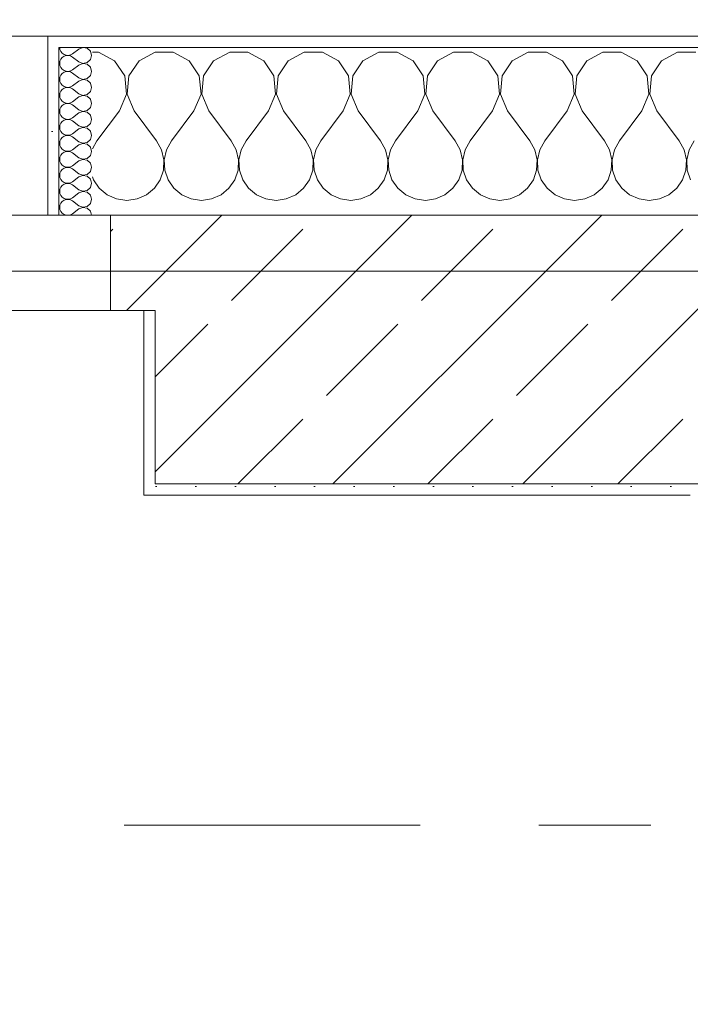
# Model space of a CAD drawing. Header units: metres. Extents: x -4 to 100, y -11 to 17.
# Tile 566 of 656: x 50.171 to 50.77, y 12.99 to 13.87. Entities that reach past the tile are written whole.
import ezdxf

# ---------------------------------------------------------------- set-up
doc = ezdxf.new("R2010")
doc.units = ezdxf.units.M
doc.header["$MEASUREMENT"] = 0
doc.linetypes.add('Strichlinie doppelt', pattern=[0.546806, 0.264583, -0.105833, 0.070556, -0.105833])
doc.linetypes.add('Wipeout_Contour', pattern=[1, 0, -1])
for name, color, linetype in [('152 - Bemaßung_ Beschriftung.Ausbau', 7, 'Continuous'), ('451 - Universal.Achsen Raster', 7, 'Continuous'), ('604 - Struktur.Wand Aussen', 7, 'Continuous'), ('610 - Struktur.Treppe_ Rampe', 7, 'Continuous'), ('613 - Struktur.Fassade', 7, 'Continuous')]:
    doc.layers.add(name, color=color, linetype=linetype)
doc.styles.add('ERSTELLTER_STIL_2', font='txt')
doc.dimstyles.new('ERSTELLTER_STIL__5', dxfattribs={"dimtxt": 0.1, "dimasz": 0.0532, "dimexe": 0.18, "dimexo": 0.0625, "dimgap": 0, "dimtad": 1, "dimtih": 1, "dimtoh": 1, "dimzin": 0, "dimdsep": 46, "dimtxsty": 'ERSTELLTER_STIL_2', "dimblk": 'ARROWHEAD_2', "dimblk1": 'ARROWHEAD_2', "dimblk2": 'ARROWHEAD_2', "dimcen": 0.09, "dimse1": 1, "dimse2": 1, "dimclrd": 7, "dimclre": 7, "dimclrt": 7, "dimazin": 0, "dimtfac": 1, "dimtdec": 4, "dimtmove": 0, "dimatfit": 3, "dimfxl": 1, "dimtolj": 1, "dimtzin": 0, "dimarcsym": 0})
doc.dimstyles.new('ERSTELLTER_STIL__7', dxfattribs={"dimtxt": 0.18, "dimasz": 0.00912, "dimexe": 0.18, "dimexo": 0.0625, "dimgap": 0, "dimtad": 0, "dimtih": 1, "dimtoh": 1, "dimdec": 4, "dimzin": 0, "dimdsep": 46, "dimcen": 0.09, "dimadec": 0, "dimazin": 0, "dimtfac": 1, "dimtdec": 4, "dimtmove": 0, "dimatfit": 3, "dimldrblk": 'ARROWHEAD_11', "dimfxl": 1, "dimtolj": 1, "dimtzin": 0, "dimarcsym": 0})
pattern_1 = [(0, (0, 0), (0, 0.08660254), [0, -0.05]), (0, (0.025, 0.0433), (0, 0.08660254), [0, -0.05])]
pattern_2 = [(45, (0, 0), (-0.01767767, 0.01767767), [0, -0.025])]

# ---------------------------------------------------------------- blocks, each defined once
blk = doc.blocks.new('*X76')
at = {"layer": '604 - Struktur.Wand Aussen', "color": 7, "linetype": 'Continuous', "lineweight": 5}
for p, q in [((50.24145, 13.84066), (50.23599, 13.84066)), ((50.25576, 13.83299), (50.24145, 13.84066)), ((50.29188, 13.84066), (50.27757, 13.83299)), ((50.30812, 13.84066), (50.29188, 13.84066)), ((50.32243, 13.83299), (50.30812, 13.84066)), ((50.35855, 13.84066), (50.34424, 13.83299)), ((50.37479, 13.84066), (50.35855, 13.84066)), ((50.3891, 13.83299), (50.37479, 13.84066)), ((50.42521, 13.84066), (50.4109, 13.83299)), ((50.44145, 13.84066), (50.42521, 13.84066)), ((50.45576, 13.83299), (50.44145, 13.84066)), ((50.49188, 13.84066), (50.47757, 13.83299)), ((50.50812, 13.84066), (50.49188, 13.84066)), ((50.52243, 13.83299), (50.50812, 13.84066)), ((50.55855, 13.84066), (50.54424, 13.83299)), ((50.57479, 13.84066), (50.55855, 13.84066)), ((50.5891, 13.83299), (50.57479, 13.84066)), ((50.62521, 13.84066), (50.6109, 13.83299)), ((50.64145, 13.84066), (50.62521, 13.84066)), ((50.65576, 13.83299), (50.64145, 13.84066)), ((50.69188, 13.84066), (50.67757, 13.83299)), ((50.70812, 13.84066), (50.69188, 13.84066)), ((50.72243, 13.83299), (50.70812, 13.84066)), ((50.75855, 13.84066), (50.74424, 13.83299)), ((50.77479, 13.84066), (50.75855, 13.84066)), ((50.26475, 13.81947), (50.25576, 13.83299)), ((50.27757, 13.83299), (50.26858, 13.81947)), ((50.33142, 13.81947), (50.32243, 13.83299)), ((50.34424, 13.83299), (50.33525, 13.81947)), ((50.39808, 13.81947), (50.3891, 13.83299)), ((50.4109, 13.83299), (50.40192, 13.81947)), ((50.46475, 13.81947), (50.45576, 13.83299)), ((50.47757, 13.83299), (50.46858, 13.81947)), ((50.53142, 13.81947), (50.52243, 13.83299)), ((50.54424, 13.83299), (50.53525, 13.81947)), ((50.59808, 13.81947), (50.5891, 13.83299)), ((50.6109, 13.83299), (50.60192, 13.81947)), ((50.66475, 13.81947), (50.65576, 13.83299)), ((50.67757, 13.83299), (50.66858, 13.81947)), ((50.73142, 13.81947), (50.72243, 13.83299)), ((50.74424, 13.83299), (50.73525, 13.81947)), ((50.26629, 13.8033), (50.26475, 13.81947)), ((50.26858, 13.81947), (50.26705, 13.8033)), ((50.33295, 13.8033), (50.33142, 13.81947)), ((50.33525, 13.81947), (50.33371, 13.8033)), ((50.39962, 13.8033), (50.39808, 13.81947)), ((50.40192, 13.81947), (50.40038, 13.8033)), ((50.46629, 13.8033), (50.46475, 13.81947)), ((50.46858, 13.81947), (50.46705, 13.8033)), ((50.53295, 13.8033), (50.53142, 13.81947)), ((50.53525, 13.81947), (50.53371, 13.8033)), ((50.59962, 13.8033), (50.59808, 13.81947)), ((50.60192, 13.81947), (50.60038, 13.8033)), ((50.66629, 13.8033), (50.66475, 13.81947)), ((50.66858, 13.81947), (50.66705, 13.8033)), ((50.73295, 13.8033), (50.73142, 13.81947)), ((50.73525, 13.81947), (50.73371, 13.8033)), ((50.26, 13.78833), (50.26629, 13.8033)), ((50.26705, 13.8033), (50.27333, 13.78833)), ((50.32667, 13.78833), (50.33295, 13.8033)), ((50.33371, 13.8033), (50.34, 13.78833)), ((50.39333, 13.78833), (50.39962, 13.8033)), ((50.40038, 13.8033), (50.40667, 13.78833)), ((50.46, 13.78833), (50.46629, 13.8033)), ((50.46705, 13.8033), (50.47333, 13.78833)), ((50.52667, 13.78833), (50.53295, 13.8033)), ((50.53371, 13.8033), (50.54, 13.78833)), ((50.59333, 13.78833), (50.59962, 13.8033)), ((50.60038, 13.8033), (50.60667, 13.78833)), ((50.66, 13.78833), (50.66629, 13.8033)), ((50.66705, 13.8033), (50.67333, 13.78833)), ((50.72667, 13.78833), (50.73295, 13.8033)), ((50.73371, 13.8033), (50.74, 13.78833)), ((50.26, 13.78833), (50.24, 13.76167)), ((50.27333, 13.78833), (50.29333, 13.76167)), ((50.32667, 13.78833), (50.30667, 13.76167)), ((50.34, 13.78833), (50.36, 13.76167)), ((50.39333, 13.78833), (50.37333, 13.76167)), ((50.40667, 13.78833), (50.42667, 13.76167)), ((50.46, 13.78833), (50.44, 13.76167)), ((50.47333, 13.78833), (50.49333, 13.76167)), ((50.52667, 13.78833), (50.50667, 13.76167)), ((50.54, 13.78833), (50.56, 13.76167)), ((50.59333, 13.78833), (50.57333, 13.76167)), ((50.60667, 13.78833), (50.62667, 13.76167)), ((50.66, 13.78833), (50.64, 13.76167)), ((50.67333, 13.78833), (50.69333, 13.76167)), ((50.72667, 13.78833), (50.70667, 13.76167)), ((50.74, 13.78833), (50.76, 13.76167)), ((50.24, 13.76167), (50.23599, 13.75441)), ((50.29778, 13.75362), (50.29333, 13.76167)), ((50.30667, 13.76167), (50.30222, 13.75362)), ((50.36445, 13.75362), (50.36, 13.76167)), ((50.37333, 13.76167), (50.36888, 13.75362)), ((50.43112, 13.75362), (50.42667, 13.76167)), ((50.44, 13.76167), (50.43555, 13.75362)), ((50.49778, 13.75362), (50.49333, 13.76167)), ((50.50667, 13.76167), (50.50222, 13.75362)), ((50.56445, 13.75362), (50.56, 13.76167)), ((50.57333, 13.76167), (50.56888, 13.75362)), ((50.63112, 13.75362), (50.62667, 13.76167)), ((50.64, 13.76167), (50.63555, 13.75362)), ((50.69778, 13.75362), (50.69333, 13.76167)), ((50.70667, 13.76167), (50.70222, 13.75362)), ((50.76445, 13.75362), (50.76, 13.76167)), ((50.77333, 13.76167), (50.76888, 13.75362)), ((50.29987, 13.74466), (50.29778, 13.75362)), ((50.30222, 13.75362), (50.30013, 13.74466)), ((50.36653, 13.74466), (50.36445, 13.75362)), ((50.36888, 13.75362), (50.3668, 13.74466)), ((50.4332, 13.74466), (50.43112, 13.75362)), ((50.43555, 13.75362), (50.43347, 13.74466)), ((50.49987, 13.74466), (50.49778, 13.75362)), ((50.50222, 13.75362), (50.50013, 13.74466)), ((50.56653, 13.74466), (50.56445, 13.75362)), ((50.56888, 13.75362), (50.5668, 13.74466)), ((50.6332, 13.74466), (50.63112, 13.75362)), ((50.63555, 13.75362), (50.63347, 13.74466)), ((50.69987, 13.74466), (50.69778, 13.75362)), ((50.70222, 13.75362), (50.70013, 13.74466)), ((50.76653, 13.74466), (50.76445, 13.75362)), ((50.76888, 13.75362), (50.7668, 13.74466)), ((50.29942, 13.73547), (50.29987, 13.74466)), ((50.30013, 13.74466), (50.30058, 13.73547)), ((50.36609, 13.73547), (50.36653, 13.74466)), ((50.3668, 13.74466), (50.36725, 13.73547)), ((50.43275, 13.73547), (50.4332, 13.74466)), ((50.43347, 13.74466), (50.43391, 13.73547)), ((50.49942, 13.73547), (50.49987, 13.74466)), ((50.50013, 13.74466), (50.50058, 13.73547)), ((50.56609, 13.73547), (50.56653, 13.74466)), ((50.5668, 13.74466), (50.56725, 13.73547)), ((50.63275, 13.73547), (50.6332, 13.74466)), ((50.63347, 13.74466), (50.63391, 13.73547)), ((50.69942, 13.73547), (50.69987, 13.74466)), ((50.70013, 13.74466), (50.70058, 13.73547)), ((50.76609, 13.73547), (50.76653, 13.74466)), ((50.7668, 13.74466), (50.76725, 13.73547)), ((50.29648, 13.72676), (50.29942, 13.73547)), ((50.30058, 13.73547), (50.30352, 13.72676)), ((50.36315, 13.72676), (50.36609, 13.73547)), ((50.36725, 13.73547), (50.37019, 13.72676)), ((50.42981, 13.72676), (50.43275, 13.73547)), ((50.43391, 13.73547), (50.43685, 13.72676)), ((50.49648, 13.72676), (50.49942, 13.73547)), ((50.50058, 13.73547), (50.50352, 13.72676)), ((50.56315, 13.72676), (50.56609, 13.73547)), ((50.56725, 13.73547), (50.57019, 13.72676)), ((50.62981, 13.72676), (50.63275, 13.73547)), ((50.63391, 13.73547), (50.63685, 13.72676)), ((50.69648, 13.72676), (50.69942, 13.73547)), ((50.70058, 13.73547), (50.70352, 13.72676)), ((50.76315, 13.72676), (50.76609, 13.73547)), ((50.76725, 13.73547), (50.77019, 13.72676)), ((50.23599, 13.72932), (50.23685, 13.72676)), ((50.23685, 13.72676), (50.24206, 13.71918)), ((50.29127, 13.71918), (50.29648, 13.72676)), ((50.30352, 13.72676), (50.30873, 13.71918)), ((50.35794, 13.71918), (50.36315, 13.72676)), ((50.37019, 13.72676), (50.37539, 13.71918)), ((50.42461, 13.71918), (50.42981, 13.72676)), ((50.43685, 13.72676), (50.44206, 13.71918)), ((50.49127, 13.71918), (50.49648, 13.72676)), ((50.50352, 13.72676), (50.50873, 13.71918)), ((50.55794, 13.71918), (50.56315, 13.72676)), ((50.57019, 13.72676), (50.57539, 13.71918)), ((50.62461, 13.71918), (50.62981, 13.72676)), ((50.63685, 13.72676), (50.64206, 13.71918)), ((50.69127, 13.71918), (50.69648, 13.72676)), ((50.70352, 13.72676), (50.70873, 13.71918)), ((50.75794, 13.71918), (50.76315, 13.72676)), ((50.24206, 13.71918), (50.24914, 13.71331)), ((50.28419, 13.71331), (50.29127, 13.71918)), ((50.30873, 13.71918), (50.31581, 13.71331)), ((50.35086, 13.71331), (50.35794, 13.71918)), ((50.37539, 13.71918), (50.38248, 13.71331)), ((50.41752, 13.71331), (50.42461, 13.71918)), ((50.44206, 13.71918), (50.44914, 13.71331)), ((50.48419, 13.71331), (50.49127, 13.71918)), ((50.50873, 13.71918), (50.51581, 13.71331)), ((50.55086, 13.71331), (50.55794, 13.71918)), ((50.57539, 13.71918), (50.58248, 13.71331)), ((50.61752, 13.71331), (50.62461, 13.71918)), ((50.64206, 13.71918), (50.64914, 13.71331)), ((50.68419, 13.71331), (50.69127, 13.71918)), ((50.70873, 13.71918), (50.71581, 13.71331)), ((50.75086, 13.71331), (50.75794, 13.71918)), ((50.24914, 13.71331), (50.25756, 13.7096)), ((50.25756, 13.7096), (50.26667, 13.70833)), ((50.26667, 13.70833), (50.27578, 13.7096)), ((50.27578, 13.7096), (50.28419, 13.71331)), ((50.31581, 13.71331), (50.32422, 13.7096)), ((50.32422, 13.7096), (50.33333, 13.70833)), ((50.33333, 13.70833), (50.34244, 13.7096)), ((50.34244, 13.7096), (50.35086, 13.71331)), ((50.38248, 13.71331), (50.39089, 13.7096)), ((50.39089, 13.7096), (50.4, 13.70833)), ((50.4, 13.70833), (50.40911, 13.7096)), ((50.40911, 13.7096), (50.41752, 13.71331)), ((50.44914, 13.71331), (50.45756, 13.7096)), ((50.45756, 13.7096), (50.46667, 13.70833)), ((50.46667, 13.70833), (50.47578, 13.7096)), ((50.47578, 13.7096), (50.48419, 13.71331)), ((50.51581, 13.71331), (50.52422, 13.7096)), ((50.52422, 13.7096), (50.53333, 13.70833)), ((50.53333, 13.70833), (50.54244, 13.7096)), ((50.54244, 13.7096), (50.55086, 13.71331)), ((50.58248, 13.71331), (50.59089, 13.7096)), ((50.59089, 13.7096), (50.6, 13.70833)), ((50.6, 13.70833), (50.60911, 13.7096)), ((50.60911, 13.7096), (50.61752, 13.71331)), ((50.64914, 13.71331), (50.65756, 13.7096)), ((50.65756, 13.7096), (50.66667, 13.70833)), ((50.66667, 13.70833), (50.67578, 13.7096)), ((50.67578, 13.7096), (50.68419, 13.71331)), ((50.71581, 13.71331), (50.72422, 13.7096)), ((50.72422, 13.7096), (50.73333, 13.70833)), ((50.73333, 13.70833), (50.74244, 13.7096)), ((50.74244, 13.7096), (50.75086, 13.71331))]:
    blk.add_line(p, q, dxfattribs=at)
blk = doc.blocks.new('*X110')
at = {"layer": '604 - Struktur.Wand Aussen', "color": 7, "linetype": 'Continuous', "lineweight": 5}
for p, q in [((50.2067, 13.845), (50.20698, 13.84305)), ((50.20698, 13.84305), (50.20777, 13.84124)), ((50.20777, 13.84124), (50.20903, 13.83973)), ((50.20903, 13.83973), (50.21065, 13.83861)), ((50.21641, 13.83833), (50.21813, 13.83929)), ((50.22385, 13.84357), (50.21813, 13.83929)), ((50.22749, 13.84497), (50.22385, 13.84357)), ((50.23133, 13.84425), (50.22749, 13.84497)), ((50.23421, 13.84161), (50.23133, 13.84425)), ((50.23527, 13.83786), (50.23421, 13.84161)), ((50.20698, 13.83267), (50.2067, 13.83071)), ((50.2067, 13.83071), (50.20698, 13.82876)), ((50.20777, 13.83447), (50.20698, 13.83267)), ((50.20903, 13.83599), (50.20777, 13.83447)), ((50.21065, 13.8371), (50.20903, 13.83599)), ((50.21065, 13.83861), (50.21252, 13.83798)), ((50.21252, 13.83773), (50.21065, 13.8371)), ((50.21252, 13.83798), (50.21449, 13.83789)), ((50.21449, 13.83783), (50.21252, 13.83773)), ((50.21449, 13.83789), (50.21641, 13.83833)), ((50.21641, 13.83738), (50.21449, 13.83783)), ((50.21813, 13.83643), (50.21641, 13.83738)), ((50.22385, 13.83214), (50.21813, 13.83643)), ((50.22385, 13.83214), (50.22749, 13.83074)), ((50.22749, 13.83069), (50.22385, 13.82929)), ((50.22749, 13.83074), (50.23133, 13.83147)), ((50.23133, 13.82996), (50.22749, 13.83069)), ((50.23133, 13.83147), (50.23421, 13.8341)), ((50.23421, 13.8341), (50.23527, 13.83786)), ((50.20698, 13.82876), (50.20777, 13.82696)), ((50.20777, 13.82696), (50.20903, 13.82544)), ((50.20903, 13.8217), (50.20777, 13.82018)), ((50.20903, 13.82544), (50.21065, 13.82433)), ((50.21065, 13.82282), (50.20903, 13.8217)), ((50.21065, 13.82433), (50.21252, 13.8237)), ((50.21252, 13.82345), (50.21065, 13.82282)), ((50.21252, 13.8237), (50.21449, 13.8236)), ((50.21449, 13.82354), (50.21252, 13.82345)), ((50.21449, 13.8236), (50.21641, 13.82405)), ((50.21641, 13.8231), (50.21449, 13.82354)), ((50.21641, 13.82405), (50.21813, 13.825)), ((50.21813, 13.82214), (50.21641, 13.8231)), ((50.22385, 13.82929), (50.21813, 13.825)), ((50.22385, 13.81786), (50.21813, 13.82214)), ((50.23421, 13.82733), (50.23133, 13.82996)), ((50.23527, 13.82357), (50.23421, 13.82733)), ((50.23421, 13.81982), (50.23527, 13.82357)), ((50.20698, 13.81838), (50.2067, 13.81643)), ((50.2067, 13.81643), (50.20698, 13.81448)), ((50.20777, 13.82018), (50.20698, 13.81838)), ((50.20698, 13.81448), (50.20777, 13.81267)), ((50.22385, 13.815), (50.21813, 13.81071)), ((50.22385, 13.81786), (50.22749, 13.81646)), ((50.22749, 13.8164), (50.22385, 13.815)), ((50.22749, 13.81646), (50.23133, 13.81718)), ((50.23133, 13.81567), (50.22749, 13.8164)), ((50.23133, 13.81718), (50.23421, 13.81982)), ((50.23421, 13.81304), (50.23133, 13.81567)), ((50.23527, 13.80929), (50.23421, 13.81304)), ((50.20698, 13.80409), (50.2067, 13.80214)), ((50.20777, 13.8059), (50.20698, 13.80409)), ((50.20777, 13.81267), (50.20903, 13.81116)), ((50.20903, 13.80742), (50.20777, 13.8059)), ((50.20903, 13.81116), (50.21065, 13.81004)), ((50.21065, 13.80853), (50.20903, 13.80742)), ((50.21065, 13.81004), (50.21252, 13.80941)), ((50.21252, 13.80916), (50.21065, 13.80853)), ((50.21252, 13.80941), (50.21449, 13.80931)), ((50.21449, 13.80926), (50.21252, 13.80916)), ((50.21449, 13.80931), (50.21641, 13.80976)), ((50.21641, 13.80881), (50.21449, 13.80926)), ((50.21641, 13.80976), (50.21813, 13.81071)), ((50.21813, 13.80786), (50.21641, 13.80881)), ((50.22385, 13.80357), (50.21813, 13.80786)), ((50.23133, 13.8029), (50.23421, 13.80553)), ((50.23421, 13.80553), (50.23527, 13.80929)), ((50.2067, 13.80214), (50.20698, 13.80019)), ((50.20698, 13.80019), (50.20777, 13.79839)), ((50.20777, 13.79839), (50.20903, 13.79687)), ((50.20903, 13.79687), (50.21065, 13.79575)), ((50.21065, 13.79575), (50.21252, 13.79512)), ((50.21449, 13.79503), (50.21641, 13.79547)), ((50.21641, 13.79547), (50.21813, 13.79643)), ((50.22385, 13.80071), (50.21813, 13.79643)), ((50.22385, 13.80357), (50.22749, 13.80217)), ((50.22749, 13.80211), (50.22385, 13.80071)), ((50.22749, 13.80217), (50.23133, 13.8029)), ((50.23133, 13.80139), (50.22749, 13.80211)), ((50.23421, 13.79876), (50.23133, 13.80139)), ((50.23527, 13.795), (50.23421, 13.79876)), ((50.20698, 13.78981), (50.2067, 13.78786)), ((50.2067, 13.78786), (50.20698, 13.78591)), ((50.20777, 13.79161), (50.20698, 13.78981)), ((50.20903, 13.79313), (50.20777, 13.79161)), ((50.21065, 13.79425), (50.20903, 13.79313)), ((50.21252, 13.79488), (50.21065, 13.79425)), ((50.21252, 13.79512), (50.21449, 13.79503)), ((50.21449, 13.79497), (50.21252, 13.79488)), ((50.21641, 13.79453), (50.21449, 13.79497)), ((50.21813, 13.79357), (50.21641, 13.79453)), ((50.22385, 13.78929), (50.21813, 13.79357)), ((50.22385, 13.78929), (50.22749, 13.78789)), ((50.22749, 13.78783), (50.22385, 13.78643)), ((50.22749, 13.78789), (50.23133, 13.78861)), ((50.23133, 13.7871), (50.22749, 13.78783)), ((50.23133, 13.78861), (50.23421, 13.79124)), ((50.23421, 13.78447), (50.23133, 13.7871)), ((50.23421, 13.79124), (50.23527, 13.795)), ((50.20698, 13.78591), (50.20777, 13.7841)), ((50.20777, 13.7841), (50.20903, 13.78258)), ((50.20903, 13.77884), (50.20777, 13.77733)), ((50.20903, 13.78258), (50.21065, 13.78147)), ((50.21065, 13.77996), (50.20903, 13.77884)), ((50.21065, 13.78147), (50.21252, 13.78084)), ((50.21252, 13.78059), (50.21065, 13.77996)), ((50.21252, 13.78084), (50.21449, 13.78074)), ((50.21449, 13.78069), (50.21252, 13.78059)), ((50.21449, 13.78074), (50.21641, 13.78119)), ((50.21641, 13.78024), (50.21449, 13.78069)), ((50.21641, 13.78119), (50.21813, 13.78214)), ((50.21813, 13.77929), (50.21641, 13.78024)), ((50.22385, 13.78643), (50.21813, 13.78214)), ((50.22385, 13.775), (50.21813, 13.77929)), ((50.23527, 13.78071), (50.23421, 13.78447)), ((50.23421, 13.77696), (50.23527, 13.78071)), ((50.20698, 13.77552), (50.2067, 13.77357)), ((50.2067, 13.77357), (50.20698, 13.77162)), ((50.20777, 13.77733), (50.20698, 13.77552)), ((50.20698, 13.77162), (50.20777, 13.76982)), ((50.20777, 13.76982), (50.20903, 13.7683)), ((50.22385, 13.77214), (50.21813, 13.76786)), ((50.22385, 13.775), (50.22749, 13.7736)), ((50.22749, 13.77354), (50.22385, 13.77214)), ((50.22749, 13.7736), (50.23133, 13.77433)), ((50.23133, 13.77282), (50.22749, 13.77354)), ((50.23133, 13.77433), (50.23421, 13.77696)), ((50.23421, 13.77018), (50.23133, 13.77282)), ((50.23527, 13.76643), (50.23421, 13.77018)), ((50.20698, 13.76124), (50.2067, 13.75929)), ((50.20777, 13.76304), (50.20698, 13.76124)), ((50.20903, 13.76456), (50.20777, 13.76304)), ((50.20903, 13.7683), (50.21065, 13.76718)), ((50.21065, 13.76567), (50.20903, 13.76456)), ((50.21065, 13.76718), (50.21252, 13.76655)), ((50.21252, 13.7663), (50.21065, 13.76567)), ((50.21252, 13.76655), (50.21449, 13.76646)), ((50.21449, 13.7664), (50.21252, 13.7663)), ((50.21449, 13.76646), (50.21641, 13.7669)), ((50.21641, 13.76595), (50.21449, 13.7664)), ((50.21641, 13.7669), (50.21813, 13.76786)), ((50.21813, 13.765), (50.21641, 13.76595)), ((50.22385, 13.76071), (50.21813, 13.765)), ((50.22385, 13.76071), (50.22749, 13.75931)), ((50.23133, 13.76004), (50.23421, 13.76267)), ((50.23421, 13.76267), (50.23527, 13.76643)), ((50.2067, 13.75929), (50.20698, 13.75733)), ((50.20698, 13.75733), (50.20777, 13.75553)), ((50.20777, 13.75553), (50.20903, 13.75401)), ((50.20903, 13.75401), (50.21065, 13.7529)), ((50.21065, 13.75139), (50.20903, 13.75027)), ((50.21065, 13.7529), (50.21252, 13.75227)), ((50.21252, 13.75202), (50.21065, 13.75139)), ((50.21252, 13.75227), (50.21449, 13.75217)), ((50.21449, 13.75211), (50.21252, 13.75202)), ((50.21449, 13.75217), (50.21641, 13.75262)), ((50.21641, 13.75167), (50.21449, 13.75211)), ((50.21641, 13.75262), (50.21813, 13.75357)), ((50.21813, 13.75071), (50.21641, 13.75167)), ((50.22385, 13.75786), (50.21813, 13.75357)), ((50.22749, 13.75926), (50.22385, 13.75786)), ((50.22749, 13.75931), (50.23133, 13.76004)), ((50.23133, 13.75853), (50.22749, 13.75926)), ((50.23421, 13.7559), (50.23133, 13.75853)), ((50.23527, 13.75214), (50.23421, 13.7559)), ((50.23421, 13.74839), (50.23527, 13.75214)), ((50.20698, 13.74695), (50.2067, 13.745)), ((50.2067, 13.745), (50.20698, 13.74305)), ((50.20777, 13.74876), (50.20698, 13.74695)), ((50.20698, 13.74305), (50.20777, 13.74124)), ((50.20903, 13.75027), (50.20777, 13.74876)), ((50.22385, 13.74643), (50.21813, 13.75071)), ((50.22385, 13.74357), (50.21813, 13.73929)), ((50.22385, 13.74643), (50.22749, 13.74503)), ((50.22749, 13.74497), (50.22385, 13.74357)), ((50.22749, 13.74503), (50.23133, 13.74575)), ((50.23133, 13.74425), (50.22749, 13.74497)), ((50.23133, 13.74575), (50.23421, 13.74839)), ((50.23421, 13.74161), (50.23133, 13.74425)), ((50.20777, 13.73447), (50.20698, 13.73267)), ((50.20777, 13.74124), (50.20903, 13.73973)), ((50.20903, 13.73599), (50.20777, 13.73447)), ((50.20903, 13.73973), (50.21065, 13.73861)), ((50.21065, 13.7371), (50.20903, 13.73599)), ((50.21065, 13.73861), (50.21252, 13.73798)), ((50.21252, 13.73773), (50.21065, 13.7371)), ((50.21252, 13.73798), (50.21449, 13.73789)), ((50.21449, 13.73783), (50.21252, 13.73773)), ((50.21449, 13.73789), (50.21641, 13.73833)), ((50.21641, 13.73738), (50.21449, 13.73783)), ((50.21641, 13.73833), (50.21813, 13.73929)), ((50.21813, 13.73643), (50.21641, 13.73738)), ((50.22385, 13.73214), (50.21813, 13.73643)), ((50.23133, 13.73147), (50.23421, 13.7341)), ((50.23527, 13.73786), (50.23421, 13.74161)), ((50.23421, 13.7341), (50.23527, 13.73786)), ((50.20698, 13.73267), (50.2067, 13.73071)), ((50.2067, 13.73071), (50.20698, 13.72876)), ((50.20698, 13.72876), (50.20777, 13.72696)), ((50.20777, 13.72696), (50.20903, 13.72544)), ((50.20903, 13.72544), (50.21065, 13.72433)), ((50.21641, 13.72405), (50.21813, 13.725)), ((50.22385, 13.72929), (50.21813, 13.725)), ((50.22385, 13.73214), (50.22749, 13.73074)), ((50.22749, 13.73069), (50.22385, 13.72929)), ((50.22749, 13.73074), (50.23133, 13.73147)), ((50.23133, 13.72996), (50.22749, 13.73069)), ((50.23421, 13.72733), (50.23133, 13.72996)), ((50.23527, 13.72357), (50.23421, 13.72733)), ((50.20698, 13.71838), (50.2067, 13.71643)), ((50.2067, 13.71643), (50.20698, 13.71448)), ((50.20777, 13.72018), (50.20698, 13.71838)), ((50.20903, 13.7217), (50.20777, 13.72018)), ((50.21065, 13.72282), (50.20903, 13.7217)), ((50.21065, 13.72433), (50.21252, 13.7237)), ((50.21252, 13.72345), (50.21065, 13.72282)), ((50.21252, 13.7237), (50.21449, 13.7236)), ((50.21449, 13.72354), (50.21252, 13.72345)), ((50.21449, 13.7236), (50.21641, 13.72405)), ((50.21641, 13.7231), (50.21449, 13.72354)), ((50.21813, 13.72214), (50.21641, 13.7231)), ((50.22385, 13.71786), (50.21813, 13.72214)), ((50.22385, 13.71786), (50.22749, 13.71646)), ((50.22749, 13.7164), (50.22385, 13.715)), ((50.22749, 13.71646), (50.23133, 13.71718)), ((50.23133, 13.71567), (50.22749, 13.7164)), ((50.23133, 13.71718), (50.23421, 13.71982)), ((50.23421, 13.71982), (50.23527, 13.72357)), ((50.20698, 13.71448), (50.20777, 13.71267)), ((50.20777, 13.71267), (50.20903, 13.71116)), ((50.20903, 13.70742), (50.20777, 13.7059)), ((50.20903, 13.71116), (50.21065, 13.71004)), ((50.21065, 13.70853), (50.20903, 13.70742)), ((50.21065, 13.71004), (50.21252, 13.70941)), ((50.21252, 13.70916), (50.21065, 13.70853)), ((50.21252, 13.70941), (50.21449, 13.70931)), ((50.21449, 13.70926), (50.21252, 13.70916)), ((50.21449, 13.70931), (50.21641, 13.70976)), ((50.21641, 13.70881), (50.21449, 13.70926)), ((50.21641, 13.70976), (50.21813, 13.71071)), ((50.21813, 13.70786), (50.21641, 13.70881)), ((50.22385, 13.715), (50.21813, 13.71071)), ((50.22385, 13.70357), (50.21813, 13.70786)), ((50.23421, 13.71304), (50.23133, 13.71567)), ((50.23527, 13.70929), (50.23421, 13.71304)), ((50.23421, 13.70553), (50.23527, 13.70929)), ((50.20698, 13.70409), (50.2067, 13.70214)), ((50.2067, 13.70214), (50.20698, 13.70019)), ((50.20777, 13.7059), (50.20698, 13.70409)), ((50.20698, 13.70019), (50.20777, 13.69839)), ((50.22385, 13.70071), (50.21813, 13.69643)), ((50.22385, 13.70357), (50.22749, 13.70217)), ((50.22749, 13.70211), (50.22385, 13.70071)), ((50.22749, 13.70217), (50.23133, 13.7029)), ((50.23133, 13.70139), (50.22749, 13.70211)), ((50.23133, 13.7029), (50.23421, 13.70553)), ((50.23421, 13.69876), (50.23133, 13.70139)), ((50.23527, 13.695), (50.23421, 13.69876)), ((50.20777, 13.69839), (50.20903, 13.69687)), ((50.20903, 13.69687), (50.21065, 13.69575)), ((50.21065, 13.69575), (50.21252, 13.69512)), ((50.21252, 13.69512), (50.21449, 13.69503)), ((50.21449, 13.69503), (50.21641, 13.69547)), ((50.21641, 13.69547), (50.21813, 13.69643))]:
    blk.add_line(p, q, dxfattribs=at)
blk = doc.blocks.new('ARROWHEAD_11')
at = {"color": 0, "linetype": 'Continuous', "lineweight": 0}
blk.add_line((0, 0), (-1, 0), dxfattribs=at)
at = {"color": 0, "linetype": 'Continuous', "lineweight": 0, "const_width": 0.25, "flags": 128}
blk.add_lwpolyline([(-0.125, 0, 1), (0.125, 0, 1)], format="xyb", close=True, dxfattribs=at)
blk = doc.blocks.new('*D308')
at = {"layer": '152 - Bemaßung_ Beschriftung.Ausbau', "color": 7, "linetype": 'Continuous', "lineweight": 5}
for p, q in [((46.71, 14.8025), (46.71, 14.9075)), ((46.73021, 14.89), (46.68979, 14.82)), ((51.58521, 14.89), (51.54479, 14.82)), ((44.31, 14.855), (46.71, 14.855)), ((46.71, 14.855), (51.565, 14.855))]:
    blk.add_line(p, q, dxfattribs=at)
at = {"layer": '152 - Bemaßung_ Beschriftung.Ausbau', "color": 7, "lineweight": 5, "insert": (48.97943, 14.85559), "char_height": 0.1, "attachment_point": 7, "style": 'ERSTELLTER_STIL_2'}
blk.add_mtext('\\A1;{\\pql;\\fArial|b0|i0|c0|p38;4,85\\fArial|b0|i0|c0|p38;\\A1{\\H.66x;\\S5^  ;}}', dxfattribs=at)
blk = doc.blocks.new('ARROWHEAD_2')
at = {"color": 0, "linetype": 'Continuous', "lineweight": 0}
for p, q in [((-0.378, -0.655), (0.378, 0.655)), ((0, 0), (-1, 0))]:
    blk.add_line(p, q, dxfattribs=at)
blk = doc.blocks.new('*D309')
at = {"layer": '152 - Bemaßung_ Beschriftung.Ausbau', "color": 7, "linetype": 'Continuous', "lineweight": 5}
for p, q in [((51.565, 14.8025), (51.565, 14.9075)), ((51.58521, 14.89), (51.54479, 14.82)), ((53.98521, 14.89), (53.94479, 14.82)), ((46.71, 14.855), (51.565, 14.855)), ((51.565, 14.855), (53.965, 14.855))]:
    blk.add_line(p, q, dxfattribs=at)
at = {"layer": '152 - Bemaßung_ Beschriftung.Ausbau', "color": 7, "lineweight": 5, "char_height": 0.1, "attachment_point": 7, "style": 'ERSTELLTER_STIL_2'}
for s, insert in [('\\A1;{\\pql;\\fArial|b0|i0|c0|p38;2,40}', (52.63197, 14.875)), ('\\A1;{\\pql;\\fArial|b0|i0|c0|p38;2,01}', (52.63197, 14.735))]:
    blk.add_mtext(s, dxfattribs=dict(at, insert=insert))
blk = doc.blocks.new('*D342')
at = {"layer": '152 - Bemaßung_ Beschriftung.Ausbau', "color": 7, "linetype": 'Continuous', "lineweight": 5}
for p, q in [((47.41003, 15.3025), (47.41003, 15.4075)), ((47.43023, 15.39), (47.38982, 15.32)), ((50.86023, 15.39), (50.81982, 15.32)), ((47.24003, 15.355), (47.41003, 15.355)), ((47.41003, 15.355), (50.84003, 15.355))]:
    blk.add_line(p, q, dxfattribs=at)
at = {"layer": '152 - Bemaßung_ Beschriftung.Ausbau', "color": 7, "lineweight": 5, "char_height": 0.1, "attachment_point": 7, "style": 'ERSTELLTER_STIL_2'}
for s, insert in [('\\A1;{\\pql;\\fArial|b0|i0|c0|p38;3,43}', (48.91611, 15.375)), ('\\A1;{\\pql;\\fArial|b0|i0|c0|p38;17}', (50.66802, 15.375))]:
    blk.add_mtext(s, dxfattribs=dict(at, insert=insert))
blk = doc.blocks.new('*D343')
at = {"layer": '152 - Bemaßung_ Beschriftung.Ausbau', "color": 7, "linetype": 'Continuous', "lineweight": 5}
for p, q in [((50.84003, 15.3025), (50.84003, 15.4075)), ((50.86023, 15.39), (50.81982, 15.32)), ((51.03023, 15.39), (50.98982, 15.32)), ((47.41003, 15.355), (50.84003, 15.355)), ((50.84003, 15.355), (51.01003, 15.355))]:
    blk.add_line(p, q, dxfattribs=at)
blk = doc.blocks.new('*D381')
at = {"layer": '152 - Bemaßung_ Beschriftung.Ausbau', "color": 7, "linetype": 'Continuous', "lineweight": 5}
for p, q in [((47.47999, 15.8025), (47.47999, 15.9075)), ((47.5002, 15.89), (47.45978, 15.82)), ((50.8002, 15.89), (50.75978, 15.82)), ((47.17999, 15.855), (47.47999, 15.855)), ((47.47999, 15.855), (50.77999, 15.855))]:
    blk.add_line(p, q, dxfattribs=at)
at = {"layer": '152 - Bemaßung_ Beschriftung.Ausbau', "color": 7, "lineweight": 5, "insert": (48.99696, 15.875), "char_height": 0.1, "attachment_point": 7, "style": 'ERSTELLTER_STIL_2'}
blk.add_mtext('\\A1;{\\pql;\\fArial|b0|i0|c0|p38;3,30}', dxfattribs=at)
blk = doc.blocks.new('*D382')
at = {"layer": '152 - Bemaßung_ Beschriftung.Ausbau', "color": 7, "linetype": 'Continuous', "lineweight": 5}
for p, q in [((50.77999, 15.8025), (50.77999, 15.9075)), ((50.8002, 15.89), (50.75978, 15.82)), ((51.1002, 15.89), (51.05978, 15.82)), ((47.47999, 15.855), (50.77999, 15.855)), ((50.77999, 15.855), (51.07999, 15.855))]:
    blk.add_line(p, q, dxfattribs=at)
at = {"layer": '152 - Bemaßung_ Beschriftung.Ausbau', "color": 7, "lineweight": 5, "insert": (50.8541, 15.875), "char_height": 0.1, "attachment_point": 7, "style": 'ERSTELLTER_STIL_2'}
blk.add_mtext('\\A1;{\\pql;\\fArial|b0|i0|c0|p38;30}', dxfattribs=at)

msp = doc.modelspace()

# ---------------------------------------------------------------- hatches: boundary and pattern name
at = {"layer": '604 - Struktur.Wand Aussen', "linetype": 'Continuous', "lineweight": 0, "true_color": 0x000000}
h = msp.add_hatch(dxfattribs=at)
h.set_pattern_fill('Verputz_0001', color=18, style=0, pattern_type=2)
h.set_pattern_definition(pattern_1)
h.paths.add_polyline_path([(50.20599, 13.855), (50.19599, 13.855), (50.19599, 13.695), (50.20599, 13.695)])
h = msp.add_hatch(dxfattribs=at)
h.set_pattern_fill('Verputz_0001', color=18, style=0, pattern_type=2)
h.set_pattern_definition(pattern_1)
h.paths.add_polyline_path([(51.655, 13.855), (50.20599, 13.855), (50.20599, 13.845), (51.655, 13.845)])

# ---------------------------------------------------------------- linework, layer by layer
at = {"layer": '604 - Struktur.Wand Aussen', "color": 7, "linetype": 'Continuous', "lineweight": 9}
msp.add_line((50.19599, 13.855), (48.00999, 13.855), dxfattribs=at)
at = {"layer": '604 - Struktur.Wand Aussen', "color": 7, "linetype": 'Continuous', "lineweight": 5}
for p, q in [((50.19599, 13.855), (50.19599, 13.845)), ((50.20599, 13.855), (50.19599, 13.855)), ((50.19599, 13.855), (50.19599, 13.845)), ((50.19599, 13.845), (50.19599, 13.705)), ((50.19599, 13.845), (50.19599, 13.705)), ((50.23599, 13.845), (50.20599, 13.845)), ((50.20599, 13.695), (50.20599, 13.845)), ((50.20599, 13.845), (50.20599, 13.695)), ((51.625, 13.845), (50.23599, 13.845)), ((50.19599, 13.705), (50.19599, 13.695)), ((50.19599, 13.705), (50.19599, 13.695)), ((50.20599, 13.695), (50.19599, 13.695)), ((50.20599, 13.695), (50.19599, 13.695)), ((50.23599, 13.695), (50.20599, 13.695)), ((50.23599, 13.695), (50.20599, 13.695))]:
    msp.add_line(p, q, dxfattribs=at)
at = {"layer": '604 - Struktur.Wand Aussen', "color": 7, "linetype": 'Continuous', "lineweight": 13}
for p, q in [((50.25199, 13.695), (50.23599, 13.695)), ((50.25199, 13.695), (50.23599, 13.695)), ((51.625, 13.695), (50.25199, 13.695))]:
    msp.add_line(p, q, dxfattribs=at)
at = {"layer": '604 - Struktur.Wand Aussen', "color": 7, "linetype": 'Continuous', "lineweight": 5, "flags": 128}
msp.add_lwpolyline([(51.655, 13.855), (50.20599, 13.855)], dxfattribs=at)

# ---------------------------------------------------------------- block references
at = {"layer": '604 - Struktur.Wand Aussen', "color": 7, "lineweight": 18}
for name in ['*X110', '*X76']:
    msp.add_blockref(name, (0, 0), dxfattribs=at)

# ---------------------------------------------------------------- leaders
at = {"layer": '152 - Bemaßung_ Beschriftung.Ausbau', "color": 92, "linetype": 'Continuous', "lineweight": 9, "true_color": 0x00be00, "annotation_type": 0, "has_hookline": 1, "hookline_direction": 0, "text_width": 0.99348}
msp.add_leader([(49.82273, 13.79911), (50.08713, 14.43409), (50.22789, 14.43409)], dimstyle='ERSTELLTER_STIL__7', dxfattribs=at)

# ---------------------------------------------------------------- wipeouts: each hides what was drawn before it
at = {"color": 254, "linetype": 'Wipeout_Contour', "lineweight": 0, "ltscale": 354.546897}
msp.add_wipeout([(50.84003, 13.64498), (47.41003, 13.64498), (47.41003, 12.02498), (49.03002, 12.02498), (49.22002, 12.02498), (49.22002, 11.88498), (50.84003, 11.88498)], dxfattribs=at).dxf.layer = '610 - Struktur.Treppe_ Rampe'

# ---------------------------------------------------------------- next in the draw order: hatches: boundary and pattern name
at = {"layer": '604 - Struktur.Wand Aussen', "linetype": 'Continuous', "lineweight": 0, "true_color": 0x000000}
h = msp.add_hatch(dxfattribs=at)
h.set_pattern_fill('Beton__Stahlbeton_0001', color=18, style=0, pattern_type=2)
h.set_pattern_definition([(45, (0, 0), (-0.08485281, 0.08485281), []), (45, (-0.04243, 0.04243), (-0.08485281, 0.08485281), [0.09, -0.03])])
h.paths.add_polyline_path([(50.25199, 13.61), (50.28199, 13.61), (50.29199, 13.61), (50.29199, 13.455), (51.565, 13.455), (51.565, 13.505), (51.565, 13.575), (51.625, 13.575), (51.625, 13.695), (50.25199, 13.695)])
h = msp.add_hatch(dxfattribs=at)
h.set_pattern_fill('Gips_0001', color=18, style=0, pattern_type=2)
h.set_pattern_definition(pattern_2)
h.paths.add_polyline_path([(50.29199, 13.445), (50.29199, 13.61), (50.28199, 13.61), (50.28199, 13.445)])
h = msp.add_hatch(dxfattribs=at)
h.set_pattern_fill('Gips_0001', color=18, style=0, pattern_type=2)
h.set_pattern_definition(pattern_2)
h.paths.add_polyline_path([(50.29199, 13.445), (50.76999, 13.445), (50.76999, 13.455), (50.29199, 13.455)])

# ---------------------------------------------------------------- next in the draw order: linework, layer by layer
at = {"layer": '451 - Universal.Achsen Raster', "color": 160, "linetype": 'Strichlinie doppelt', "lineweight": 9, "true_color": 0x3232ff}
msp.add_line((64.93502, 13.14998), (-3.175, 13.14998), dxfattribs=at)
at = {"layer": '604 - Struktur.Wand Aussen', "color": 7, "linetype": 'Continuous', "lineweight": 13}
for p, q in [((50.25199, 13.695), (50.25199, 13.61)), ((50.25199, 13.695), (50.25199, 13.61)), ((50.28199, 13.61), (50.25199, 13.61)), ((50.28199, 13.61), (50.25199, 13.61)), ((50.29199, 13.455), (50.29199, 13.61)), ((50.29199, 13.455), (51.565, 13.455))]:
    msp.add_line(p, q, dxfattribs=at)
at = {"layer": '604 - Struktur.Wand Aussen', "color": 7, "linetype": 'Continuous', "lineweight": 5}
for p, q in [((50.28199, 13.61), (50.28199, 13.455)), ((50.29199, 13.61), (50.28199, 13.61)), ((50.28199, 13.61), (50.28199, 13.455)), ((50.28199, 13.455), (50.28199, 13.445)), ((50.28199, 13.455), (50.28199, 13.445)), ((50.29199, 13.445), (50.28199, 13.445))]:
    msp.add_line(p, q, dxfattribs=at)
at = {"layer": '604 - Struktur.Wand Aussen', "color": 7, "linetype": 'Continuous', "lineweight": 5, "flags": 128}
msp.add_lwpolyline([(50.29199, 13.445), (50.76999, 13.445)], dxfattribs=at)
at = {"layer": '610 - Struktur.Treppe_ Rampe', "color": 7, "linetype": 'Continuous', "lineweight": 13}
msp.add_line((50.84003, 13.64498), (47.41003, 13.64498), dxfattribs=at)
msp.add_line((50.84003, 13.64498), (47.41003, 13.64498), dxfattribs=at)
at = {"layer": '613 - Struktur.Fassade', "color": 7, "linetype": 'Continuous', "lineweight": 13, "flags": 128}
msp.add_lwpolyline([(50.25199, 13.695), (50.12599, 13.695), (50.12599, 13.61), (50.25199, 13.61)], close=True, dxfattribs=at)

# ---------------------------------------------------------------- next in the draw order: dimensions: what is measured, and where the dimension line sits
at = {"layer": '152 - Bemaßung_ Beschriftung.Ausbau', "color": 7, "linetype": 'Continuous', "lineweight": 5}
for base, p1, p2, picture, middle in [((50.77999, 15.855), (47.47999, 12.99998), (50.77999, 13.44998), '*D381', (49.12684, 15.925)), ((51.07999, 15.855), (50.77999, 13.44998), (51.07999, 13.44998), '*D382', (50.93034, 15.925)), ((50.84003, 15.355), (47.41003, 10.73469), (50.84003, 10.71945), '*D342', (49.04599, 15.425)), ((51.01003, 15.355), (50.84003, 10.71945), (51.01003, 10.71945), '*D343', (50.74426, 15.425)), ((51.565, 14.855), (46.71, 13.575), (51.565, 13.575), '*D308', (49.2443704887, 14.9250000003)), ((53.965, 14.855), (51.565, 13.575), (53.965, 13.575), '*D309', (52.76185, 14.925))]:
    dim = msp.add_linear_dim(base=base, p1=p1, p2=p2, angle=0, dimstyle='ERSTELLTER_STIL__5', dxfattribs=at)
    dim.commit()
    dim.dimension.update_dxf_attribs({"geometry": picture, "text_midpoint": middle, "dimtype": 160})

doc.saveas('drawing.dxf')
